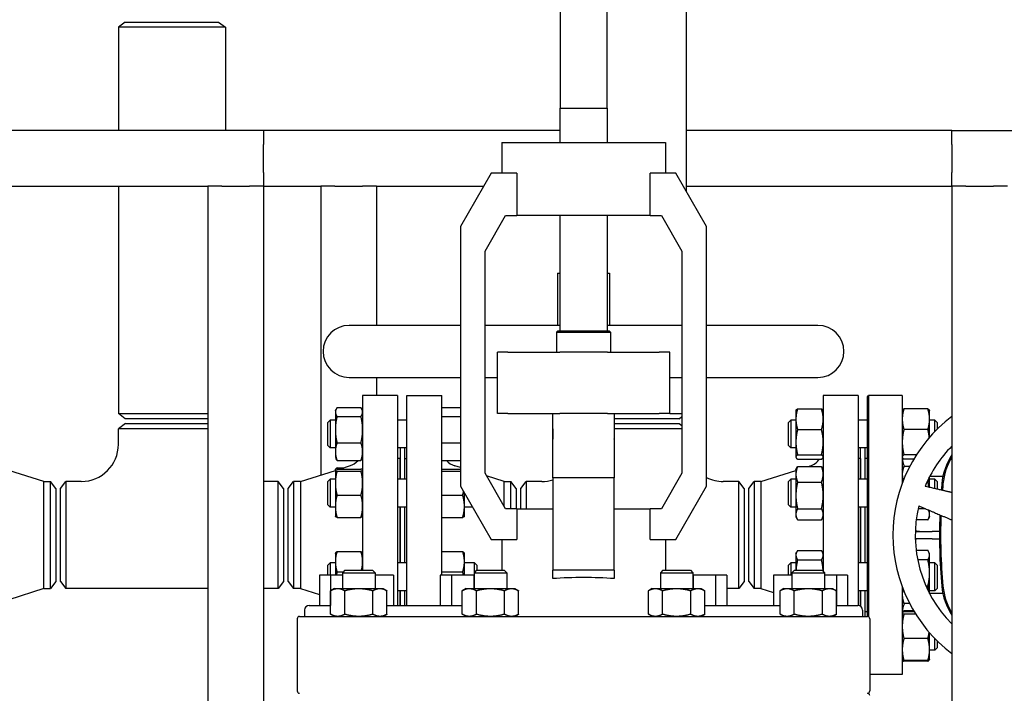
# Model space of a CAD drawing. Header units: inches. Extents: x 5 to 1128, y -85 to 748.
# Tile 486 of 656: x 596 to 622, y 356 to 374. Entities that reach past the tile are written whole.
import ezdxf

# ---------------------------------------------------------------- set-up
doc = ezdxf.new("R2010")
doc.units = ezdxf.units.IN
doc.header["$LTSCALE"] = 32
doc.header["$MEASUREMENT"] = 0
doc.layers.add('Visible (ANSI)', color=7, linetype='Continuous', lineweight=30)

msp = doc.modelspace()

# ---------------------------------------------------------------- linework, layer by layer
at = {"layer": 'Visible (ANSI)'}
for p, q in [((610.15563, 377.83987), (610.15563, 371.45687)), ((611.40563, 377.83987), (611.40563, 371.45687)), ((613.53563, 377.8298), (613.53563, 369.23859)), ((598.46363, 373.77617), (598.28063, 373.63575)), ((598.46363, 373.77617), (600.97263, 373.77617)), ((600.97263, 373.77617), (601.15563, 373.63575)), ((601.15563, 373.63575), (598.28063, 373.63575)), ((598.28063, 373.63575), (598.28063, 370.85867)), ((601.15563, 373.63575), (601.15563, 370.85867)), ((610.14463, 371.45687), (611.41663, 371.45687)), ((610.14463, 371.45687), (610.14463, 370.54017)), ((611.41663, 371.45687), (611.41663, 370.54017)), ((602.17963, 370.85867), (570.21813, 370.85867)), ((610.14463, 370.85867), (602.17963, 370.85867)), ((602.17963, 370.85867), (602.17963, 370.48367)), ((620.67963, 370.85867), (613.53563, 370.85867)), ((620.67963, 370.85867), (735.15563, 370.85867)), ((620.67963, 370.48367), (620.67963, 370.85867)), ((608.58178, 370.54017), (612.97949, 370.54017)), ((608.58178, 370.54017), (608.58178, 369.71317)), ((612.97949, 370.54017), (612.97949, 369.71317)), ((602.17963, 369.73367), (602.17963, 370.48367)), ((620.67963, 370.48367), (620.67963, 369.73367)), ((602.17963, 369.73367), (602.17963, 369.35867)), ((608.29963, 369.71317), (607.47263, 368.28076)), ((608.98816, 369.71317), (608.29963, 369.71317)), ((608.98816, 369.71317), (608.98816, 368.57037)), ((613.26163, 369.71317), (612.57311, 369.71317)), ((612.57311, 368.57037), (612.57311, 369.71317)), ((614.08863, 368.28076), (613.26163, 369.71317)), ((620.67963, 369.35867), (620.67963, 369.73367)), ((571.71813, 369.35867), (600.67963, 369.35867)), ((598.28063, 369.35867), (598.28063, 363.24909)), ((600.67963, 369.35867), (600.67963, 353.60867)), ((601.05463, 369.35867), (600.67963, 369.35867)), ((601.05463, 369.35867), (601.80463, 369.35867)), ((602.17963, 369.35867), (601.80463, 369.35867)), ((602.17963, 369.35867), (602.17963, 333.60867)), ((602.17963, 369.35867), (603.71813, 369.35867)), ((603.71813, 369.35867), (603.71813, 361.59734)), ((604.09313, 369.35867), (603.71813, 369.35867)), ((604.09313, 369.35867), (604.84313, 369.35867)), ((605.21813, 369.35867), (604.84313, 369.35867)), ((605.21813, 369.35867), (605.21813, 365.62117)), ((605.21813, 369.35867), (608.09496, 369.35867)), ((613.53563, 369.35867), (620.67963, 369.35867)), ((620.67963, 369.35867), (620.67963, 333.60867)), ((621.05463, 369.35867), (620.67963, 369.35867)), ((621.05463, 369.35867), (621.80463, 369.35867)), ((622.17963, 369.35867), (621.80463, 369.35867)), ((608.13423, 367.61543), (608.68557, 368.57037)), ((608.68557, 368.57037), (608.98816, 368.57037)), ((612.57311, 368.57037), (608.98816, 368.57037)), ((610.14463, 368.57037), (610.14463, 365.47287)), ((611.41663, 368.57037), (611.41663, 365.47287)), ((612.57311, 368.57037), (612.8757, 368.57037)), ((612.8757, 368.57037), (613.42703, 367.61543)), ((607.47263, 368.28076), (607.47263, 361.29658)), ((614.08863, 361.29658), (614.08863, 368.28076)), ((608.13423, 361.64611), (608.13423, 367.61543)), ((613.42703, 367.61543), (613.42703, 361.64611)), ((610.08063, 367.02117), (610.14463, 367.02117)), ((610.08063, 367.02117), (610.08063, 365.62117)), ((611.41663, 367.02117), (611.48063, 367.02117)), ((611.48063, 367.02117), (611.48063, 365.62117)), ((607.47263, 365.62117), (604.48063, 365.62117)), ((610.14463, 365.62117), (608.13423, 365.62117)), ((613.42703, 365.62117), (611.41663, 365.62117)), ((617.08063, 365.62117), (614.08863, 365.62117)), ((610.09113, 365.47287), (610.05213, 365.43387)), ((610.05213, 365.43387), (611.50913, 365.43387)), ((610.05213, 365.43387), (610.05213, 364.90117)), ((610.09113, 365.47287), (611.47013, 365.47287)), ((611.47013, 365.47287), (611.50913, 365.43387)), ((611.50913, 365.43387), (611.50913, 364.90117)), ((608.74787, 364.90117), (608.46503, 364.90117)), ((608.46503, 363.24717), (608.46503, 364.90117)), ((608.74787, 364.90117), (610.14053, 364.90117)), ((611.42074, 364.90117), (610.14053, 364.90117)), ((611.42074, 364.90117), (612.8134, 364.90117)), ((613.09623, 364.90117), (612.8134, 364.90117)), ((613.09623, 363.24717), (613.09623, 364.90117)), ((604.48063, 364.22117), (607.47263, 364.22117)), ((605.21813, 364.22117), (605.21813, 363.73367)), ((608.13423, 364.22117), (608.46503, 364.22117)), ((613.09623, 364.22117), (613.42703, 364.22117)), ((614.08863, 364.22117), (617.08063, 364.22117)), ((604.84313, 363.73367), (604.84313, 359.03717)), ((605.78313, 363.73367), (604.84313, 363.73367)), ((605.78313, 363.73367), (605.78313, 358.09117)), ((606.03313, 358.09117), (606.03313, 363.73367)), ((606.03313, 363.73367), (606.97313, 363.73367)), ((606.97313, 358.90117), (606.97313, 363.73367)), ((617.22313, 363.73367), (617.22313, 359.00653)), ((618.16313, 363.73367), (617.22313, 363.73367)), ((618.16313, 363.73367), (618.16313, 358.09094)), ((618.41063, 363.70242), (618.44188, 363.73367)), ((618.41063, 357.79667), (618.41063, 363.70242)), ((618.44188, 363.73367), (618.44188, 357.78998)), ((619.34813, 363.73367), (618.44188, 363.73367)), ((619.34813, 363.73367), (619.34813, 361.37561)), ((604.15422, 363.40879), (604.79805, 363.40879)), ((606.97313, 363.40879), (607.47263, 363.40879)), ((598.28063, 363.24909), (600.67963, 363.24909)), ((598.46363, 363.10867), (598.28063, 363.24909)), ((604.10913, 363.32488), (604.12631, 363.3617)), ((604.10913, 363.32488), (604.10913, 363.2901)), ((604.10913, 363.2901), (604.10913, 362.81694)), ((604.15422, 363.1714), (604.79805, 363.1714)), ((604.84313, 363.32488), (604.82596, 363.3617)), ((606.97313, 363.1714), (607.47263, 363.1714)), ((608.74787, 363.24717), (608.46503, 363.24717)), ((608.74787, 363.24717), (610.14053, 363.24717)), ((609.95383, 362.34501), (609.95383, 363.24717)), ((611.42074, 363.24717), (610.14053, 363.24717)), ((611.42074, 363.24717), (612.8134, 363.24717)), ((611.60743, 363.24717), (611.60743, 362.34501)), ((613.09623, 363.24717), (612.8134, 363.24717)), ((613.09623, 363.25254), (613.42703, 363.25254)), ((613.34813, 363.10867), (613.42703, 363.16921)), ((616.48913, 363.32488), (616.49328, 363.33378)), ((616.48913, 363.32488), (616.48913, 363.09837)), ((616.53422, 363.37636), (617.17805, 363.37636)), ((617.22313, 363.32488), (617.21898, 363.33378)), ((619.34813, 363.32488), (619.35228, 363.33378)), ((620.03705, 363.37636), (619.39322, 363.37636)), ((620.08213, 363.32488), (620.07798, 363.33378)), ((620.08213, 363.09837), (620.08213, 363.32488)), ((598.46563, 362.98367), (598.27813, 362.8398)), ((600.67963, 363.10867), (598.46363, 363.10867)), ((598.46563, 362.98367), (600.67963, 362.98367)), ((603.90813, 363.01238), (603.97063, 363.07488)), ((603.90813, 362.38738), (603.90813, 363.01238)), ((603.97063, 363.07488), (603.97063, 362.32488)), ((604.10913, 363.07488), (603.97063, 363.07488)), ((606.03313, 363.07488), (605.78313, 363.07488)), ((613.34813, 363.10867), (611.60743, 363.10867)), ((611.60743, 362.98367), (613.35063, 362.98367)), ((613.35063, 362.98367), (613.42703, 362.92505)), ((616.28813, 363.01238), (616.35063, 363.07488)), ((616.28813, 362.38738), (616.28813, 363.01238)), ((616.35063, 363.07488), (616.35063, 362.32488)), ((616.48913, 363.07488), (616.35063, 363.07488)), ((616.48913, 363.09837), (616.48913, 362.48215)), ((618.41063, 363.07488), (618.16313, 363.07488)), ((620.08213, 362.61117), (620.08213, 363.09837)), ((620.22563, 363.07488), (620.08213, 363.07488)), ((620.22563, 362.76733), (620.22563, 363.07488)), ((620.28813, 363.01238), (620.22563, 363.07488)), ((620.28813, 363.01238), (620.28813, 362.8304)), ((600.67963, 362.8398), (598.27813, 362.8398)), ((598.27813, 362.42367), (598.27813, 362.8398)), ((604.10913, 362.81694), (604.10913, 362.22672)), ((609.95363, 362.83487), (609.95383, 362.83487)), ((609.95363, 362.83487), (609.95363, 362.56605)), ((613.42703, 362.8398), (611.60743, 362.8398)), ((611.60743, 362.83487), (611.60763, 362.83487)), ((611.60763, 362.83487), (611.60763, 362.56605)), ((616.53422, 362.82039), (617.17805, 362.82039)), ((620.03705, 362.82039), (619.39322, 362.82039)), ((603.90813, 362.38738), (603.97063, 362.32488)), ((604.15422, 362.46249), (604.79805, 362.46249)), ((606.97313, 362.46249), (607.47263, 362.46249)), ((609.95363, 362.56605), (609.95383, 362.56605)), ((609.95383, 361.51817), (609.95383, 362.34501)), ((611.60743, 362.56605), (611.60763, 362.56605)), ((611.60743, 362.34501), (611.60743, 361.51817)), ((616.28813, 362.38738), (616.35063, 362.32488)), ((616.48913, 362.48215), (616.48913, 362.08365)), ((604.10913, 362.32488), (603.97063, 362.32488)), ((604.10913, 362.22672), (604.10913, 362.07488)), ((604.10913, 362.07488), (604.12631, 362.03805)), ((604.84313, 362.07488), (604.82596, 362.03805)), ((606.03313, 362.32488), (605.78313, 362.32488)), ((605.84813, 362.32488), (605.84813, 361.48376)), ((605.96813, 362.32488), (605.96813, 361.48376)), ((616.48913, 362.32488), (616.35063, 362.32488)), ((616.48913, 362.08365), (616.48913, 362.07488)), ((616.48913, 362.07488), (616.49328, 362.06598)), ((616.53422, 362.14391), (617.17805, 362.14391)), ((617.22313, 362.07488), (617.21898, 362.06598)), ((618.41063, 362.32488), (618.16313, 362.32488)), ((618.22813, 361.48376), (618.22813, 362.32488)), ((618.34813, 361.48376), (618.34813, 362.32488)), ((619.34813, 362.07488), (619.35228, 362.06598)), ((619.73162, 362.14391), (619.39322, 362.14391)), ((604.15422, 361.99096), (604.79805, 361.99096)), ((604.22704, 361.75853), (604.49411, 361.84312)), ((605.84313, 362.04367), (605.78313, 362.04367)), ((605.84313, 362.04367), (605.84313, 361.48376)), ((605.84813, 361.92367), (605.84313, 361.92367)), ((605.97313, 361.92367), (605.96813, 361.92367)), ((605.97313, 361.48376), (605.97313, 362.04367)), ((605.97313, 362.04367), (606.03313, 362.04367)), ((606.97313, 361.99096), (607.47263, 361.99096)), ((607.47263, 361.79546), (607.32216, 361.84312)), ((616.53422, 362.0234), (617.17805, 362.0234)), ((616.53422, 361.82726), (617.17805, 361.82726)), ((616.82402, 361.82726), (616.87411, 361.84312)), ((618.22313, 362.04367), (618.16313, 362.04367)), ((618.22313, 362.04367), (618.22313, 361.48376)), ((618.22313, 361.92367), (618.22813, 361.92367)), ((618.41063, 362.04367), (618.34813, 362.04367)), ((619.65727, 362.0234), (619.39322, 362.0234)), ((619.54832, 361.82726), (619.39322, 361.82726)), ((596.27147, 361.42367), (595.33213, 361.72119)), ((603.1698, 361.42367), (604.10913, 361.72119)), ((604.10913, 361.73376), (604.10992, 361.73545)), ((604.10913, 361.73376), (604.10913, 361.73208)), ((604.10913, 361.73208), (604.10913, 361.38074)), ((604.10992, 361.73545), (604.11438, 361.74502)), ((604.15422, 361.79029), (604.32729, 361.79029)), ((604.15422, 361.75853), (604.79805, 361.75853)), ((604.15422, 361.70562), (604.79805, 361.70562)), ((604.84313, 361.73376), (604.84235, 361.73545)), ((606.97313, 361.75853), (607.47263, 361.75853)), ((606.97313, 361.70562), (607.47263, 361.70562)), ((608.68557, 360.69117), (608.13423, 361.64611)), ((608.64647, 361.42367), (608.17676, 361.57244)), ((613.42703, 361.64611), (612.8757, 360.69117)), ((615.5498, 361.42367), (616.48913, 361.72119)), ((616.48913, 361.73376), (616.51826, 361.79622)), ((616.48913, 361.73376), (616.48913, 361.61829)), ((616.48913, 361.61829), (616.48913, 361.05008)), ((617.22313, 361.73376), (617.19401, 361.79622)), ((619.34813, 361.73376), (619.37726, 361.79622)), ((620.08213, 361.26485), (620.08213, 361.5533)), ((620.44104, 361.55847), (620.08483, 361.55847)), ((596.27147, 358.54367), (596.27147, 361.42367)), ((596.27147, 361.42367), (596.45426, 361.42367)), ((596.45426, 358.54367), (596.45426, 361.42367)), ((596.59813, 361.23617), (596.45426, 361.42367)), ((596.71813, 361.23617), (596.86201, 361.42367)), ((596.86201, 361.42367), (596.86201, 358.54367)), ((597.27813, 361.42367), (596.86201, 361.42367)), ((602.57426, 361.42367), (602.17963, 361.42367)), ((602.57426, 358.54367), (602.57426, 361.42367)), ((602.71813, 361.23617), (602.57426, 361.42367)), ((602.84313, 361.23617), (602.98701, 361.42367)), ((603.1698, 361.42367), (602.98701, 361.42367)), ((602.98701, 361.42367), (602.98701, 358.54367)), ((603.1698, 361.42367), (603.1698, 358.54367)), ((603.90813, 361.42126), (603.97063, 361.48376)), ((603.90813, 360.79626), (603.90813, 361.42126)), ((603.97063, 361.48376), (603.97063, 360.73376)), ((604.10913, 361.48376), (603.97063, 361.48376)), ((604.10913, 361.38074), (604.10913, 360.75742)), ((606.03313, 361.48376), (605.78313, 361.48376)), ((607.47263, 361.29658), (608.29963, 359.86417)), ((608.64647, 360.75889), (608.64647, 361.42367)), ((608.64647, 361.42367), (608.82926, 361.42367)), ((608.82926, 360.69117), (608.82926, 361.42367)), ((608.97313, 361.23617), (608.82926, 361.42367)), ((609.09813, 361.23617), (609.24201, 361.42367)), ((609.24201, 361.42367), (609.24201, 360.69117)), ((609.65813, 361.42367), (609.24201, 361.42367)), ((609.95383, 361.51817), (609.95383, 359.03717)), ((611.60743, 361.51817), (609.95383, 361.51817)), ((611.60743, 359.03717), (611.60743, 361.51817)), ((613.26163, 359.86417), (614.08863, 361.29658)), ((614.95426, 361.42367), (614.53813, 361.42367)), ((614.95426, 358.54367), (614.95426, 361.42367)), ((615.09813, 361.23617), (614.95426, 361.42367)), ((615.22313, 361.23617), (615.36701, 361.42367)), ((615.5498, 361.42367), (615.36701, 361.42367)), ((615.36701, 361.42367), (615.36701, 358.54367)), ((615.5498, 361.42367), (615.5498, 358.54367)), ((616.28813, 361.42126), (616.35063, 361.48376)), ((616.28813, 360.79626), (616.28813, 361.42126)), ((616.35063, 361.48376), (616.35063, 360.73376)), ((616.48913, 361.48376), (616.35063, 361.48376)), ((616.53422, 361.40933), (617.17805, 361.40933)), ((618.41063, 361.48376), (618.16313, 361.48376)), ((620.03705, 361.40933), (620.01147, 361.40933)), ((620.22563, 361.48376), (620.08213, 361.48376)), ((620.22563, 361.23173), (620.22563, 361.48376)), ((620.28813, 361.42126), (620.22563, 361.48376)), ((620.28813, 361.42126), (620.28813, 361.2173)), ((596.59813, 361.23617), (596.59813, 358.73117)), ((596.71813, 358.73117), (596.71813, 361.23617)), ((602.71813, 361.23617), (602.71813, 358.73117)), ((602.84313, 358.73117), (602.84313, 361.23617)), ((604.15422, 361.05585), (604.79805, 361.05585)), ((606.97313, 361.05585), (607.53405, 361.05585)), ((607.57913, 360.75742), (607.57913, 361.11211)), ((608.97313, 361.23617), (608.97313, 360.69117)), ((609.09813, 360.69117), (609.09813, 361.23617)), ((615.09813, 361.23617), (615.09813, 358.73117)), ((615.22313, 358.73117), (615.22313, 361.23617)), ((616.48913, 361.05008), (616.48913, 360.54054)), ((603.90813, 360.79626), (603.97063, 360.73376)), ((604.10913, 360.75742), (604.10913, 360.48376)), ((607.57913, 360.48376), (607.57913, 360.75742)), ((616.28813, 360.79626), (616.35063, 360.73376)), ((604.10913, 360.73376), (603.97063, 360.73376)), ((604.10913, 360.48376), (604.10992, 360.48207)), ((604.84313, 360.48376), (604.84235, 360.48207)), ((606.03313, 360.73376), (605.78313, 360.73376)), ((605.84313, 360.73376), (605.84313, 359.23358)), ((605.84813, 360.73376), (605.84813, 359.23358)), ((605.96813, 360.73376), (605.96813, 359.23358)), ((605.97313, 359.23358), (605.97313, 360.73376)), ((607.57913, 360.48376), (607.57835, 360.48207)), ((607.79758, 360.73376), (607.57913, 360.73376)), ((608.98816, 360.69117), (608.68557, 360.69117)), ((608.98816, 360.69117), (609.95383, 360.69117)), ((608.98816, 360.69117), (608.98816, 359.86417)), ((611.60743, 360.69117), (612.57311, 360.69117)), ((612.8757, 360.69117), (612.57311, 360.69117)), ((612.57311, 359.86417), (612.57311, 360.69117)), ((616.48913, 360.73376), (616.35063, 360.73376)), ((616.48913, 360.54054), (616.48913, 360.48376)), ((616.48913, 360.48376), (616.51826, 360.4213)), ((616.53422, 360.69083), (617.17805, 360.69083)), ((617.22313, 360.48376), (617.19401, 360.4213)), ((618.41063, 360.73376), (618.16313, 360.73376)), ((618.22313, 360.73376), (618.22313, 359.23358)), ((618.22813, 359.23358), (618.22813, 360.73376)), ((618.34813, 359.23358), (618.34813, 360.73376)), ((619.97364, 360.69083), (619.77249, 360.69083)), ((620.08213, 360.48376), (620.05301, 360.4213)), ((620.08213, 360.54054), (620.08213, 360.64477)), ((620.08213, 360.48376), (620.08213, 360.54054)), ((604.15422, 360.45899), (604.79805, 360.45899)), ((606.97313, 360.45899), (607.53405, 360.45899)), ((616.53422, 360.39026), (617.17805, 360.39026)), ((620.03705, 360.39026), (619.72253, 360.39026)), ((619.6996, 360.08367), (620.15313, 360.08367)), ((620.34847, 360.08367), (620.15313, 360.08367)), ((608.29963, 359.86417), (608.98816, 359.86417)), ((608.58178, 359.86417), (608.58178, 359.03717)), ((612.57311, 359.86417), (613.26163, 359.86417)), ((612.97949, 359.86417), (612.97949, 359.03717)), ((620.15313, 359.88367), (619.6996, 359.88367)), ((620.15313, 359.88367), (620.34847, 359.88367)), ((604.10913, 359.48358), (604.11438, 359.49484)), ((604.10913, 359.48358), (604.10913, 359.26693)), ((604.15422, 359.54011), (604.79805, 359.54011)), ((604.84313, 359.48358), (604.83788, 359.49484)), ((606.97313, 359.54011), (607.53405, 359.54011)), ((607.57913, 359.48358), (607.57388, 359.49484)), ((607.57913, 359.26693), (607.57913, 359.48358)), ((616.48913, 359.48358), (616.50861, 359.52535)), ((616.48913, 359.48358), (616.48913, 359.44443)), ((616.48913, 359.44443), (616.48913, 359.03717)), ((616.53422, 359.57014), (617.17805, 359.57014)), ((617.22313, 359.48358), (617.20366, 359.52535)), ((620.03705, 359.57014), (619.72338, 359.57014)), ((620.08213, 359.48358), (620.06266, 359.52535)), ((620.08213, 359.44443), (620.08213, 359.48358)), ((620.08213, 358.96294), (620.08213, 359.44443)), ((603.90813, 359.17108), (603.97063, 359.23358)), ((603.90813, 358.90117), (603.90813, 359.17108)), ((603.97063, 359.23358), (603.97063, 358.90117)), ((604.10913, 359.23358), (603.97063, 359.23358)), ((604.10913, 359.26693), (604.10913, 358.90117)), ((606.03313, 359.23358), (605.78313, 359.23358)), ((607.57913, 358.90117), (607.57913, 359.26693)), ((607.84563, 359.23358), (607.57913, 359.23358)), ((607.84563, 358.97558), (607.84563, 359.23358)), ((607.90813, 359.17108), (607.84563, 359.23358)), ((607.90813, 359.17108), (607.90813, 359.03717)), ((616.28813, 359.17108), (616.35063, 359.23358)), ((616.28813, 358.90117), (616.28813, 359.17108)), ((616.35063, 359.23358), (616.35063, 358.90117)), ((616.48913, 359.23358), (616.35063, 359.23358)), ((616.53422, 359.31872), (617.17805, 359.31872)), ((618.41063, 359.23358), (618.16313, 359.23358)), ((620.03705, 359.31872), (619.76379, 359.31872)), ((620.22563, 359.23358), (620.08213, 359.23358)), ((620.22563, 358.48358), (620.22563, 359.23358)), ((620.28813, 359.17108), (620.22563, 359.23358)), ((620.28813, 359.17108), (620.28813, 358.54608)), ((603.68063, 358.90117), (603.68063, 358.09117)), ((603.98063, 358.90117), (603.68063, 358.90117)), ((603.98063, 358.90117), (603.98063, 358.09117)), ((604.30262, 358.90117), (603.98063, 358.90117)), ((604.15422, 358.99376), (604.32536, 358.99376)), ((604.36877, 359.03717), (604.30262, 358.97102)), ((604.30262, 358.97102), (605.17762, 358.97102)), ((604.30262, 358.97102), (604.30262, 358.54667)), ((604.36877, 359.03717), (605.11147, 359.03717)), ((605.11147, 359.03717), (605.17762, 358.97102)), ((605.17762, 358.97102), (605.17762, 358.54667)), ((605.67108, 358.90117), (605.17762, 358.90117)), ((605.67108, 358.90117), (605.67108, 358.09117)), ((606.93063, 358.90117), (606.93063, 358.09117)), ((607.23063, 358.90117), (606.93063, 358.90117)), ((606.97313, 358.99376), (607.53405, 358.99376)), ((607.23063, 358.90117), (607.23063, 358.09117)), ((607.83063, 358.90117), (607.23063, 358.90117)), ((607.83063, 358.90117), (607.83063, 358.54667)), ((607.84107, 358.90117), (607.83063, 358.90117)), ((607.90722, 359.03717), (607.84107, 358.97102)), ((607.84107, 358.97102), (608.71607, 358.97102)), ((607.84107, 358.97102), (607.84107, 358.54667)), ((607.90722, 359.03717), (608.64992, 359.03717)), ((608.64992, 359.03717), (608.71607, 358.97102)), ((608.71607, 358.97102), (608.71607, 358.54667)), ((609.95383, 358.81235), (609.95383, 359.03717)), ((611.60743, 359.03717), (609.95383, 359.03717)), ((611.60743, 359.03717), (611.60743, 358.81235)), ((612.91134, 359.03717), (612.84519, 358.97102)), ((612.84519, 358.97102), (613.72019, 358.97102)), ((612.84519, 358.97102), (612.84519, 358.54667)), ((612.91134, 359.03717), (613.65404, 359.03717)), ((613.65404, 359.03717), (613.72019, 358.97102)), ((613.72019, 358.97102), (613.72019, 358.54667)), ((613.73063, 358.90117), (613.72019, 358.90117)), ((613.73063, 358.90117), (613.73063, 358.54667)), ((614.33063, 358.90117), (613.73063, 358.90117)), ((614.33063, 358.90117), (614.33063, 358.09117)), ((614.63063, 358.90117), (614.33063, 358.90117)), ((614.63063, 358.90117), (614.63063, 358.09117)), ((615.89018, 358.90117), (615.89018, 358.09117)), ((616.38364, 358.90117), (615.89018, 358.90117)), ((616.44979, 359.03717), (616.38364, 358.97102)), ((616.38364, 358.97102), (617.25864, 358.97102)), ((616.38364, 358.97102), (616.38364, 358.54667)), ((616.44979, 359.03717), (617.19249, 359.03717)), ((617.19249, 359.03717), (617.25864, 358.97102)), ((617.25864, 358.97102), (617.25864, 358.54667)), ((617.58063, 358.90117), (617.25864, 358.90117)), ((617.58063, 358.90117), (617.58063, 358.09117)), ((617.88063, 358.90117), (617.58063, 358.90117)), ((617.88063, 358.90117), (617.88063, 358.09117)), ((620.08213, 358.41404), (620.08213, 358.96294)), ((596.59813, 358.73117), (596.45426, 358.54367)), ((596.71813, 358.73117), (596.86201, 358.54367)), ((602.71813, 358.73117), (602.57426, 358.54367)), ((602.84313, 358.73117), (602.98701, 358.54367)), ((615.09813, 358.73117), (614.95426, 358.54367)), ((615.22313, 358.73117), (615.36701, 358.54367)), ((596.27147, 358.54367), (595.33213, 358.24615)), ((596.27147, 358.54367), (596.45426, 358.54367)), ((600.67963, 358.54367), (596.86201, 358.54367)), ((602.57426, 358.54367), (602.17963, 358.54367)), ((603.1698, 358.54367), (602.98701, 358.54367)), ((603.1698, 358.54367), (603.68063, 358.38187)), ((604.08412, 358.54667), (603.98264, 358.48808)), ((603.98264, 357.85526), (603.98264, 358.48808)), ((604.08412, 358.54667), (604.17201, 358.54667)), ((604.17201, 358.54667), (604.74012, 358.54667)), ((604.36138, 357.85526), (604.36138, 358.48808)), ((604.74012, 358.54667), (605.30824, 358.54667)), ((605.11887, 357.85526), (605.11887, 358.48808)), ((605.30824, 358.54667), (605.39612, 358.54667)), ((605.39612, 358.54667), (605.49761, 358.48808)), ((605.49761, 357.85526), (605.49761, 358.48808)), ((606.03313, 358.48358), (605.78313, 358.48358)), ((605.84313, 358.48358), (605.84313, 358.09117)), ((605.84813, 358.48358), (605.84813, 358.09117)), ((605.96813, 358.48358), (605.96813, 358.09117)), ((605.97313, 358.09117), (605.97313, 358.48358)), ((607.62257, 358.54667), (607.52109, 358.48808)), ((607.52109, 357.85526), (607.52109, 358.48808)), ((607.62257, 358.54667), (607.71046, 358.54667)), ((607.71046, 358.54667), (608.27857, 358.54667)), ((607.89983, 357.85526), (607.89983, 358.48808)), ((608.27857, 358.54667), (608.84668, 358.54667)), ((608.65731, 357.85526), (608.65731, 358.48808)), ((608.84668, 358.54667), (608.93457, 358.54667)), ((608.93457, 358.54667), (609.03606, 358.48808)), ((609.03606, 357.85526), (609.03606, 358.48808)), ((612.62669, 358.54667), (612.52521, 358.48808)), ((612.52521, 357.85526), (612.52521, 358.48808)), ((612.62669, 358.54667), (612.71458, 358.54667)), ((612.71458, 358.54667), (613.28269, 358.54667)), ((612.90395, 357.85526), (612.90395, 358.48808)), ((613.28269, 358.54667), (613.85081, 358.54667)), ((613.66144, 357.85526), (613.66144, 358.48808)), ((613.85081, 358.54667), (613.93869, 358.54667)), ((613.93869, 358.54667), (614.04018, 358.48808)), ((614.04018, 357.85526), (614.04018, 358.48808)), ((614.95426, 358.54367), (614.63063, 358.54367)), ((615.5498, 358.54367), (615.36701, 358.54367)), ((615.5498, 358.54367), (615.89018, 358.43586)), ((616.16514, 358.54667), (616.06366, 358.48808)), ((616.06366, 357.85526), (616.06366, 358.48808)), ((616.16514, 358.54667), (616.25303, 358.54667)), ((616.25303, 358.54667), (616.82114, 358.54667)), ((616.4424, 357.85526), (616.4424, 358.48808)), ((616.82114, 358.54667), (617.38925, 358.54667)), ((617.19988, 357.85526), (617.19988, 358.48808)), ((617.38925, 358.54667), (617.47714, 358.54667)), ((617.47714, 358.54667), (617.57863, 358.48808)), ((617.57863, 357.85526), (617.57863, 358.48808)), ((618.41063, 358.48358), (618.16313, 358.48358)), ((618.22313, 358.48358), (618.22313, 358.07138)), ((618.22813, 358.068), (618.22813, 358.48358)), ((618.34813, 357.79667), (618.34813, 358.48358)), ((619.34813, 358.59173), (619.34813, 356.23367)), ((620.03705, 358.60717), (619.98924, 358.60717)), ((620.22563, 358.48358), (620.08213, 358.48358)), ((620.44104, 358.40887), (620.08483, 358.40887)), ((620.28813, 358.54608), (620.22563, 358.48358)), ((619.34813, 358.23358), (619.36761, 358.19181)), ((619.54472, 358.14703), (619.39322, 358.14703)), ((603.28063, 357.96617), (603.28063, 357.79667)), ((603.40563, 358.09117), (603.98264, 358.09117)), ((604.08412, 357.79667), (603.98264, 357.85526)), ((605.39612, 357.79667), (605.49761, 357.85526)), ((605.49761, 358.09117), (607.52109, 358.09117)), ((607.62257, 357.79667), (607.52109, 357.85526)), ((608.93457, 357.79667), (609.03606, 357.85526)), ((612.62669, 357.79667), (612.52521, 357.85526)), ((613.93869, 357.79667), (614.04018, 357.85526)), ((614.04018, 358.09117), (616.06366, 358.09117)), ((616.16514, 357.79667), (616.06366, 357.85526)), ((617.47714, 357.79667), (617.57863, 357.85526)), ((617.57863, 358.09117), (618.15563, 358.09117)), ((618.28063, 357.96617), (618.28063, 357.79667)), ((618.41063, 357.92367), (618.34813, 357.92367)), ((619.34813, 357.89246), (619.34943, 357.89524)), ((619.34943, 357.89524), (619.35228, 357.90136)), ((619.65727, 357.94394), (619.39322, 357.94394)), ((619.66942, 357.92358), (619.39322, 357.92358)), ((619.71106, 357.85582), (619.39322, 357.85582)), ((603.08463, 357.73367), (603.08463, 355.79217)), ((603.14763, 357.79667), (618.41363, 357.79667)), ((618.47663, 357.73367), (618.47663, 355.79217)), ((620.08213, 356.90552), (620.08213, 357.35617)), ((620.03705, 357.1997), (619.39322, 357.1997)), ((620.22563, 356.89246), (620.22563, 357.20001)), ((620.28813, 357.13693), (620.28813, 356.95496)), ((620.08213, 356.64246), (620.08213, 356.90552)), ((620.22563, 356.89246), (620.08213, 356.89246)), ((620.28813, 356.95496), (620.22563, 356.89246)), ((619.34813, 356.64246), (619.34943, 356.63969)), ((619.34943, 356.63969), (619.35228, 356.63356)), ((620.03705, 356.61134), (619.39322, 356.61134)), ((620.03705, 356.59098), (619.39322, 356.59098)), ((620.08084, 356.63969), (620.07798, 356.63356)), ((620.08213, 356.64246), (620.08084, 356.63969)), ((619.34813, 356.23367), (618.47663, 356.23367))]:
    msp.add_line(p, q, dxfattribs=at)
for centre, radius, start, end in [((604.48063, 364.92117), 0.7, 90, 270), ((617.08063, 364.92117), 0.7, 270, 90), ((623.09813, 359.98367), 4, 127.201862, 232.798138), ((597.27813, 362.42367), 1, 270, 0), ((610.78063, 364.56687), 2.165, 247.543237, 247.548964), ((610.78063, 364.56687), 2.165, 292.451036, 292.456763), ((623.09813, 359.98367), 3.4, 135.342704, 157.35073), ((622.13635, 361.20251), 1.73228, 147.237914, 174.744707), ((622.13635, 361.20251), 1.70103, 148.911824, 174.744707), ((604.34313, 362.31978), 0.5, 287.574716, 318.879398), ((607.47313, 362.31978), 0.5, 221.120602, 252.425284), ((616.72313, 362.31978), 0.5, 287.574716, 323.645749), ((619.84813, 362.05847), 0.5, 180, 207.543912), ((609.65813, 362.42367), 1, 270, 287.199517), ((614.53813, 362.42367), 1, 243.288391, 270), ((635.3875, 359.98367), 15.03937, 174.744704, 175.39081), ((635.3875, 359.98367), 15.00812, 174.744704, 175.408408), ((623.09813, 359.98367), 3.4, 166.64927, 224.657296), ((635.3875, 359.98367), 15.03937, 177.927003, 185.255296), ((635.3875, 359.98367), 15.00812, 177.972631, 185.255296), ((622.13635, 358.76482), 1.73228, 185.255296, 212.762086), ((622.13635, 358.76482), 1.70103, 185.255296, 211.088176), ((619.84813, 357.90887), 0.5, 151.554839, 180), ((603.40563, 357.96617), 0.125, 90, 180), ((618.15563, 357.96617), 0.125, 0, 90), ((603.14763, 357.73367), 0.063, 90, 180), ((618.41363, 357.73367), 0.063, 0, 90), ((603.14763, 355.79217), 0.063, 180, 270), ((618.41363, 355.79217), 0.063, 270, 0), ((618.41363, 355.66617), 0.063, 0, 90)]:
    msp.add_arc(centre, radius, start, end, dxfattribs=at)
msp.add_ellipse((610.78063, 358.45309), major_axis=(-2.19886, 0), ratio=0.17632698, start_param=4.32689867, end_param=5.09787929, dxfattribs=at)
for points, weights in [([(604.15422, 363.40879), (604.10913, 363.34518), (604.10913, 363.2901)], [1, 1.0379548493, 1]), ([(604.84313, 363.2901), (604.84313, 363.34518), (604.79805, 363.40879)], [1, 1.0379548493, 1]), ([(604.10913, 363.2901), (604.10913, 363.23501), (604.15422, 363.1714)], [1, 1.0379548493, 1]), ([(604.15422, 363.1714), (604.10913, 362.98145), (604.10913, 362.81694)], [1, 1.0379548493, 1]), ([(604.79805, 363.1714), (604.84313, 363.23501), (604.84313, 363.2901)], [1, 1.0379548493, 1]), ([(604.84313, 362.81694), (604.84313, 362.98145), (604.79805, 363.1714)], [1, 1.0379548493, 1]), ([(616.53422, 363.37636), (616.48913, 363.22738), (616.48913, 363.09837)], [1, 1.0379548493, 1]), ([(616.49328, 363.33378), (616.50257, 363.35369), (616.53422, 363.37636)], [1.01611555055, 1.02634702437, 1]), ([(617.17805, 363.37636), (617.2097, 363.35369), (617.21898, 363.33378)], [1, 1.02634702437, 1.01611555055]), ([(617.22313, 363.09837), (617.22313, 363.22738), (617.17805, 363.37636)], [1, 1.0379548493, 1]), ([(619.39322, 363.37636), (619.34813, 363.22738), (619.34813, 363.09837)], [1, 1.0379548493, 1]), ([(619.35228, 363.33378), (619.36157, 363.35369), (619.39322, 363.37636)], [1.01611555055, 1.02634702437, 1]), ([(620.08213, 363.09837), (620.08213, 363.22738), (620.03705, 363.37636)], [1, 1.0379548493, 1]), ([(620.03705, 363.37636), (620.0687, 363.35369), (620.07798, 363.33378)], [1, 1.02634702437, 1.01611555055]), ([(616.48913, 363.09837), (616.48913, 362.96936), (616.53422, 362.82039)], [1, 1.0379548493, 1]), ([(617.17805, 362.82039), (617.22313, 362.96936), (617.22313, 363.09837)], [1, 1.0379548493, 1]), ([(619.34813, 363.09837), (619.34813, 362.96936), (619.39322, 362.82039)], [1, 1.0379548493, 1]), ([(620.03705, 362.82039), (620.08213, 362.96936), (620.08213, 363.09837)], [1, 1.0379548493, 1]), ([(604.10913, 362.81694), (604.10913, 362.65244), (604.15422, 362.46249)], [1, 1.0379548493, 1]), ([(604.79805, 362.46249), (604.84313, 362.65244), (604.84313, 362.81694)], [1, 1.0379548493, 1]), ([(616.53422, 362.82039), (616.48913, 362.63912), (616.48913, 362.48215)], [1, 1.0379548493, 1]), ([(617.22313, 362.48215), (617.22313, 362.63912), (617.17805, 362.82039)], [1, 1.0379548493, 1]), ([(619.39322, 362.82039), (619.34813, 362.63912), (619.34813, 362.48215)], [1, 1.0379548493, 1]), ([(620.0759, 362.60399), (620.06561, 362.70556), (620.03705, 362.82039)], [1.01779547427, 1.02371349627, 1]), ([(604.15422, 362.46249), (604.10913, 362.33614), (604.10913, 362.22672)], [1, 1.0379548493, 1]), ([(604.84313, 362.22672), (604.84313, 362.33614), (604.79805, 362.46249)], [1, 1.0379548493, 1]), ([(616.48913, 362.48215), (616.48913, 362.32517), (616.53422, 362.14391)], [1, 1.0379548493, 1]), ([(617.17805, 362.14391), (617.22313, 362.32517), (617.22313, 362.48215)], [1, 1.0379548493, 1]), ([(619.34813, 362.48215), (619.34813, 362.32517), (619.39322, 362.14391)], [1, 1.0379548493, 1]), ([(604.10913, 362.22672), (604.10913, 362.11731), (604.15422, 361.99096)], [1, 1.0379548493, 1]), ([(604.79805, 361.99096), (604.84313, 362.11731), (604.84313, 362.22672)], [1, 1.0379548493, 1]), ([(616.53422, 362.14391), (616.48913, 362.11161), (616.48913, 362.08365)], [1, 1.0379548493, 1]), ([(616.48913, 362.08365), (616.48913, 362.05569), (616.53422, 362.0234)], [1, 1.0379548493, 1]), ([(617.22313, 362.08365), (617.22313, 362.11161), (617.17805, 362.14391)], [1, 1.0379548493, 1]), ([(617.17805, 362.0234), (617.22313, 362.05569), (617.22313, 362.08365)], [1, 1.0379548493, 1]), ([(619.39322, 362.14391), (619.34813, 362.11161), (619.34813, 362.08365)], [1, 1.0379548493, 1]), ([(619.34813, 362.08365), (619.34813, 362.05569), (619.39322, 362.0234)], [1, 1.0379548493, 1]), ([(604.15422, 361.99096), (604.13681, 362.01552), (604.12631, 362.03805)], [1, 1.01432189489, 1.01783533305]), ([(604.82596, 362.03805), (604.81546, 362.01552), (604.79805, 361.99096)], [1.01783533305, 1.01432189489, 1]), ([(616.53422, 361.82726), (616.48913, 361.71527), (616.48913, 361.61829)], [1, 1.0379548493, 1]), ([(616.51826, 361.79622), (616.52532, 361.81136), (616.53422, 361.82726)], [1.01175569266, 1.00727059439, 1]), ([(617.22313, 361.61829), (617.22313, 361.71527), (617.17805, 361.82726)], [1, 1.0379548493, 1]), ([(617.17805, 361.82726), (617.18695, 361.81136), (617.19401, 361.79622)], [1, 1.00727059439, 1.01175569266]), ([(619.39322, 361.82726), (619.34813, 361.71527), (619.34813, 361.61829)], [1, 1.0379548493, 1]), ([(619.37726, 361.79622), (619.38432, 361.81136), (619.39322, 361.82726)], [1.01175569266, 1.00727059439, 1]), ([(604.15422, 361.75853), (604.10913, 361.74435), (604.10913, 361.73208)], [1, 1.0379548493, 1]), ([(604.10913, 361.73208), (604.10913, 361.7198), (604.15422, 361.70562)], [1, 1.0379548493, 1]), ([(604.15422, 361.70562), (604.10913, 361.53152), (604.10913, 361.38074)], [1, 1.0379548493, 1]), ([(604.11438, 361.74502), (604.12427, 361.76623), (604.15422, 361.79029)], [1.01713449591, 1.02489131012, 1]), ([(604.15422, 361.79029), (604.14872, 361.77243), (604.14393, 361.75513)], [1, 1.00447934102, 1.00790139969]), ([(604.84313, 361.73208), (604.84313, 361.74435), (604.79805, 361.75853)], [1, 1.0379548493, 1]), ([(604.79805, 361.70562), (604.84313, 361.7198), (604.84313, 361.73208)], [1, 1.0379548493, 1]), ([(604.84313, 361.38074), (604.84313, 361.53152), (604.79805, 361.70562)], [1, 1.0379548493, 1]), ([(616.48913, 361.61829), (616.48913, 361.52131), (616.53422, 361.40933)], [1, 1.0379548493, 1]), ([(617.17805, 361.40933), (617.22313, 361.52131), (617.22313, 361.61829)], [1, 1.0379548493, 1]), ([(619.34813, 361.61829), (619.34813, 361.53915), (619.3774, 361.45206)], [1, 1.03075886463, 1.01166334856]), ([(620.03705, 361.40933), (620.06503, 361.47884), (620.07546, 361.54042)], [1, 1.02322609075, 1.01802623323]), ([(604.10913, 361.38074), (604.10913, 361.22996), (604.15422, 361.05585)], [1, 1.0379548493, 1]), ([(604.79805, 361.05585), (604.84313, 361.22996), (604.84313, 361.38074)], [1, 1.0379548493, 1]), ([(616.53422, 361.40933), (616.48913, 361.2168), (616.48913, 361.05008)], [1, 1.0379548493, 1]), ([(617.22313, 361.05008), (617.22313, 361.2168), (617.17805, 361.40933)], [1, 1.0379548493, 1]), ([(620.67963, 361.12691), (620.3629, 361.20003), (619.96034, 361.29297)], [1.22339123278, 1.11432767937, 1]), ([(620.06464, 361.26889), (620.05419, 361.33611), (620.03705, 361.40933)], [1.01772533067, 1.01410284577, 1]), ([(604.15422, 361.05585), (604.10913, 360.89592), (604.10913, 360.75742)], [1, 1.0379548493, 1]), ([(604.84313, 360.75742), (604.84313, 360.89592), (604.79805, 361.05585)], [1, 1.0379548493, 1]), ([(607.53405, 361.05585), (607.54694, 361.10563), (607.55601, 361.15217)], [1, 1.01056606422, 1.01524925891]), ([(607.57913, 360.75742), (607.57913, 360.89592), (607.53405, 361.05585)], [1, 1.0379548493, 1]), ([(616.48913, 361.05008), (616.48913, 360.88335), (616.53422, 360.69083)], [1, 1.0379548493, 1]), ([(617.17805, 360.69083), (617.22313, 360.88335), (617.22313, 361.05008)], [1, 1.0379548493, 1]), ([(604.10913, 360.75742), (604.10913, 360.61892), (604.15422, 360.45899)], [1, 1.0379548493, 1]), ([(604.79805, 360.45899), (604.84313, 360.61892), (604.84313, 360.75742)], [1, 1.0379548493, 1]), ([(607.53405, 360.45899), (607.57913, 360.61892), (607.57913, 360.75742)], [1, 1.0379548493, 1]), ([(619.79002, 360.76877), (620.30683, 360.54939), (620.67963, 360.39115)], [1, 1.16201323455, 1.31345526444]), ([(604.15422, 360.45899), (604.11492, 360.47134), (604.10992, 360.48207)], [1, 1.03292044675, 1.00873325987]), ([(604.84235, 360.48207), (604.83734, 360.47134), (604.79805, 360.45899)], [1.00873325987, 1.03292044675, 1]), ([(607.57835, 360.48207), (607.57334, 360.47134), (607.53405, 360.45899)], [1.00873325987, 1.03292044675, 1]), ([(616.53422, 360.69083), (616.48913, 360.61029), (616.48913, 360.54054)], [1, 1.0379548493, 1]), ([(616.48913, 360.54054), (616.48913, 360.4708), (616.53422, 360.39026)], [1, 1.0379548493, 1]), ([(617.22313, 360.54054), (617.22313, 360.61029), (617.17805, 360.69083)], [1, 1.0379548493, 1]), ([(617.17805, 360.39026), (617.22313, 360.4708), (617.22313, 360.54054)], [1, 1.0379548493, 1]), ([(620.03705, 360.39026), (620.08213, 360.4708), (620.08213, 360.54054)], [1, 1.0379548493, 1]), ([(620.08213, 360.54054), (620.08213, 360.5959), (620.05453, 360.65649)], [1, 1.02988757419, 1.01270516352]), ([(604.15422, 359.54011), (604.10913, 359.39371), (604.10913, 359.26693)], [1, 1.0379548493, 1]), ([(604.11438, 359.49484), (604.12427, 359.51605), (604.15422, 359.54011)], [1.01713449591, 1.02489131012, 1]), ([(604.84313, 359.26693), (604.84313, 359.39371), (604.79805, 359.54011)], [1, 1.0379548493, 1]), ([(604.79805, 359.54011), (604.82799, 359.51605), (604.83788, 359.49484)], [1, 1.02489131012, 1.01713449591]), ([(607.57913, 359.26693), (607.57913, 359.39371), (607.53405, 359.54011)], [1, 1.0379548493, 1]), ([(607.53405, 359.54011), (607.56399, 359.51605), (607.57388, 359.49484)], [1, 1.02489131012, 1.01713449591]), ([(616.53422, 359.57014), (616.48913, 359.50277), (616.48913, 359.44443)], [1, 1.0379548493, 1]), ([(616.48913, 359.44443), (616.48913, 359.38609), (616.53422, 359.31872)], [1, 1.0379548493, 1]), ([(617.22313, 359.44443), (617.22313, 359.50277), (617.17805, 359.57014)], [1, 1.0379548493, 1]), ([(617.17805, 359.31872), (617.22313, 359.38609), (617.22313, 359.44443)], [1, 1.0379548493, 1]), ([(620.08213, 359.44443), (620.08213, 359.50277), (620.03705, 359.57014)], [1, 1.0379548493, 1]), ([(620.03705, 359.31872), (620.08213, 359.38609), (620.08213, 359.44443)], [1, 1.0379548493, 1]), ([(604.10913, 359.26693), (604.10913, 359.14015), (604.15422, 358.99376)], [1, 1.0379548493, 1]), ([(604.81059, 359.03717), (604.84313, 359.15813), (604.84313, 359.26693)], [1.009484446, 1.03239950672, 1]), ([(607.53405, 358.99376), (607.57913, 359.14015), (607.57913, 359.26693)], [1, 1.0379548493, 1]), ([(616.53422, 359.31872), (616.49866, 359.16834), (616.49124, 359.03717)], [1, 1.02969787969, 1.01292137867]), ([(617.22238, 359.00728), (617.21747, 359.15202), (617.17805, 359.31872)], [1.00857530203, 1.03302753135, 1]), ([(620.08213, 358.96294), (620.08213, 359.12806), (620.03705, 359.31872)], [1, 1.0379548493, 1]), ([(604.15422, 358.99376), (604.14243, 358.94602), (604.13385, 358.90117)], [1, 1.0096516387, 1.01439459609]), ([(607.55442, 358.90117), (607.54583, 358.94602), (607.53405, 358.99376)], [1.01439459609, 1.0096516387, 1]), ([(620.03705, 358.60717), (620.08213, 358.79783), (620.08213, 358.96294)], [1, 1.0379548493, 1]), ([(603.98264, 358.48808), (604.08412, 358.54667), (604.17201, 358.54667)], [1.01001874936, 1.04314139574, 1]), ([(604.17201, 358.54667), (604.2599, 358.54667), (604.36138, 358.48808)], [1, 1.04314139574, 1.01001874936]), ([(604.36138, 358.48808), (604.56435, 358.54667), (604.74012, 358.54667)], [1.01001874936, 1.04314139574, 1]), ([(604.74012, 358.54667), (604.9159, 358.54667), (605.11887, 358.48808)], [1, 1.04314139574, 1.01001874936]), ([(605.11887, 358.48808), (605.22035, 358.54667), (605.30824, 358.54667)], [1.01001874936, 1.04314139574, 1]), ([(605.30824, 358.54667), (605.39612, 358.54667), (605.49761, 358.48808)], [1, 1.04314139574, 1.01001874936]), ([(607.52109, 358.48808), (607.62257, 358.54667), (607.71046, 358.54667)], [1.01001874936, 1.04314139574, 1]), ([(607.71046, 358.54667), (607.79835, 358.54667), (607.89983, 358.48808)], [1, 1.04314139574, 1.01001874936]), ([(607.89983, 358.48808), (608.1028, 358.54667), (608.27857, 358.54667)], [1.01001874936, 1.04314139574, 1]), ([(608.27857, 358.54667), (608.45435, 358.54667), (608.65731, 358.48808)], [1, 1.04314139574, 1.01001874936]), ([(608.65731, 358.48808), (608.7588, 358.54667), (608.84668, 358.54667)], [1.01001874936, 1.04314139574, 1]), ([(608.84668, 358.54667), (608.93457, 358.54667), (609.03606, 358.48808)], [1, 1.04314139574, 1.01001874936]), ([(612.52521, 358.48808), (612.62669, 358.54667), (612.71458, 358.54667)], [1.01001874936, 1.04314139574, 1]), ([(612.71458, 358.54667), (612.80247, 358.54667), (612.90395, 358.48808)], [1, 1.04314139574, 1.01001874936]), ([(612.90395, 358.48808), (613.10692, 358.54667), (613.28269, 358.54667)], [1.01001874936, 1.04314139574, 1]), ([(613.28269, 358.54667), (613.45847, 358.54667), (613.66144, 358.48808)], [1, 1.04314139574, 1.01001874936]), ([(613.66144, 358.48808), (613.76292, 358.54667), (613.85081, 358.54667)], [1.01001874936, 1.04314139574, 1]), ([(613.85081, 358.54667), (613.93869, 358.54667), (614.04018, 358.48808)], [1, 1.04314139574, 1.01001874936]), ([(616.06366, 358.48808), (616.16514, 358.54667), (616.25303, 358.54667)], [1.01001874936, 1.04314139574, 1]), ([(616.25303, 358.54667), (616.34092, 358.54667), (616.4424, 358.48808)], [1, 1.04314139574, 1.01001874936]), ([(616.4424, 358.48808), (616.64537, 358.54667), (616.82114, 358.54667)], [1.01001874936, 1.04314139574, 1]), ([(616.82114, 358.54667), (616.99692, 358.54667), (617.19988, 358.48808)], [1, 1.04314139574, 1.01001874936]), ([(617.19988, 358.48808), (617.30137, 358.54667), (617.38925, 358.54667)], [1.01001874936, 1.04314139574, 1]), ([(617.38925, 358.54667), (617.47714, 358.54667), (617.57863, 358.48808)], [1, 1.04314139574, 1.01001874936]), ([(619.36998, 358.53424), (619.34813, 358.45283), (619.34813, 358.3771)], [1.01589404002, 1.0266269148, 1]), ([(619.34813, 358.3771), (619.34813, 358.27032), (619.39322, 358.14703)], [1, 1.0379548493, 1]), ([(620.08069, 358.41682), (620.07426, 358.50539), (620.03705, 358.60717)], [1.011202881, 1.03112406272, 1]), ([(619.39322, 358.14703), (619.37764, 358.1703), (619.36761, 358.19181)], [1, 1.01279805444, 1.01696531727]), ([(604.17201, 357.79667), (604.08412, 357.79667), (603.98264, 357.85526)], [1, 1.04314139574, 1.01001874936]), ([(604.36138, 357.85526), (604.2599, 357.79667), (604.17201, 357.79667)], [1.01001874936, 1.04314139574, 1]), ([(604.74012, 357.79667), (604.56435, 357.79667), (604.36138, 357.85526)], [1, 1.04314139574, 1.01001874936]), ([(605.11887, 357.85526), (604.9159, 357.79667), (604.74012, 357.79667)], [1.01001874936, 1.04314139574, 1]), ([(605.30824, 357.79667), (605.22035, 357.79667), (605.11887, 357.85526)], [1, 1.04314139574, 1.01001874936]), ([(605.49761, 357.85526), (605.39612, 357.79667), (605.30824, 357.79667)], [1.01001874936, 1.04314139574, 1]), ([(607.71046, 357.79667), (607.62257, 357.79667), (607.52109, 357.85526)], [1, 1.04314139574, 1.01001874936]), ([(607.89983, 357.85526), (607.79835, 357.79667), (607.71046, 357.79667)], [1.01001874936, 1.04314139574, 1]), ([(608.27857, 357.79667), (608.1028, 357.79667), (607.89983, 357.85526)], [1, 1.04314139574, 1.01001874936]), ([(608.65731, 357.85526), (608.45435, 357.79667), (608.27857, 357.79667)], [1.01001874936, 1.04314139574, 1]), ([(608.84668, 357.79667), (608.7588, 357.79667), (608.65731, 357.85526)], [1, 1.04314139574, 1.01001874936]), ([(609.03606, 357.85526), (608.93457, 357.79667), (608.84668, 357.79667)], [1.01001874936, 1.04314139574, 1]), ([(612.71458, 357.79667), (612.62669, 357.79667), (612.52521, 357.85526)], [1, 1.04314139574, 1.01001874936]), ([(612.90395, 357.85526), (612.80247, 357.79667), (612.71458, 357.79667)], [1.01001874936, 1.04314139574, 1]), ([(613.28269, 357.79667), (613.10692, 357.79667), (612.90395, 357.85526)], [1, 1.04314139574, 1.01001874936]), ([(613.66144, 357.85526), (613.45847, 357.79667), (613.28269, 357.79667)], [1.01001874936, 1.04314139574, 1]), ([(613.85081, 357.79667), (613.76292, 357.79667), (613.66144, 357.85526)], [1, 1.04314139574, 1.01001874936]), ([(614.04018, 357.85526), (613.93869, 357.79667), (613.85081, 357.79667)], [1.01001874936, 1.04314139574, 1]), ([(616.25303, 357.79667), (616.16514, 357.79667), (616.06366, 357.85526)], [1, 1.04314139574, 1.01001874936]), ([(616.4424, 357.85526), (616.34092, 357.79667), (616.25303, 357.79667)], [1.01001874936, 1.04314139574, 1]), ([(616.82114, 357.79667), (616.64537, 357.79667), (616.4424, 357.85526)], [1, 1.04314139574, 1.01001874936]), ([(617.19988, 357.85526), (616.99692, 357.79667), (616.82114, 357.79667)], [1.01001874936, 1.04314139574, 1]), ([(617.38925, 357.79667), (617.30137, 357.79667), (617.19988, 357.85526)], [1, 1.04314139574, 1.01001874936]), ([(617.57863, 357.85526), (617.47714, 357.79667), (617.38925, 357.79667)], [1.01001874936, 1.04314139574, 1]), ([(619.39322, 357.92358), (619.34813, 357.90543), (619.34813, 357.8897)], [1, 1.0379548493, 1]), ([(619.34813, 357.8897), (619.34813, 357.87398), (619.39322, 357.85582)], [1, 1.0379548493, 1]), ([(619.39322, 357.85582), (619.34813, 357.68002), (619.34813, 357.52776)], [1, 1.0379548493, 1]), ([(619.35228, 357.90136), (619.36157, 357.92127), (619.39322, 357.94394)], [1.01611555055, 1.02634702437, 1]), ([(619.39322, 357.94394), (619.38967, 357.93223), (619.38643, 357.92076)], [1, 1.00288298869, 1.00532800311]), ([(619.34813, 357.52776), (619.34813, 357.37551), (619.39322, 357.1997)], [1, 1.0379548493, 1]), ([(620.03705, 357.1997), (620.05991, 357.28886), (620.07098, 357.36903)], [1, 1.01889530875, 1.01897706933]), ([(619.39322, 357.1997), (619.34813, 357.04205), (619.34813, 356.90552)], [1, 1.0379548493, 1]), ([(620.08213, 356.90552), (620.08213, 357.04205), (620.03705, 357.1997)], [1, 1.0379548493, 1]), ([(619.34813, 356.90552), (619.34813, 356.76899), (619.39322, 356.61134)], [1, 1.0379548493, 1]), ([(620.03705, 356.61134), (620.08213, 356.76899), (620.08213, 356.90552)], [1, 1.0379548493, 1]), ([(619.39322, 356.61134), (619.35558, 356.6265), (619.34943, 356.63969)], [1, 1.0314924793, 1.01072411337]), ([(619.35065, 356.6375), (619.35855, 356.61581), (619.39322, 356.59098)], [1.01375847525, 1.02892942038, 1]), ([(620.08084, 356.63969), (620.07469, 356.6265), (620.03705, 356.61134)], [1.01072411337, 1.0314924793, 1]), ([(620.03705, 356.59098), (620.07171, 356.61581), (620.07962, 356.6375)], [1, 1.02892942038, 1.01375847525])]:
    msp.add_rational_spline(points, weights, degree=2, dxfattribs=at)
for points in [[(619.70035, 360.10608), (619.74919, 360.09108), (619.7999, 360.08367), (619.84813, 360.08367)], [(619.84813, 359.88367), (619.7999, 359.88367), (619.74919, 359.87626), (619.70035, 359.86126)]]:
    msp.add_open_spline(points, degree=3, dxfattribs=at)

doc.saveas('drawing.dxf')
